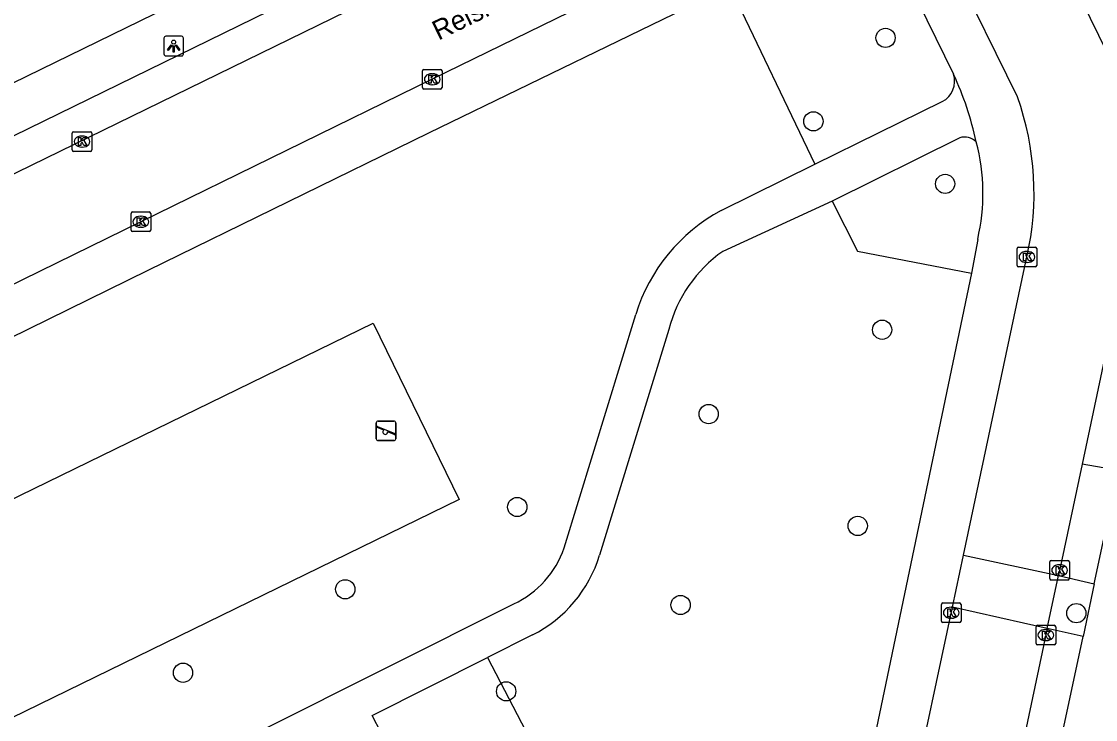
# Model space of a CAD drawing. Extents: x 160457 to 162082, y 388340 to 389736.
# Drawn here: x 161547.9 to 161602.5, y 388518.7 to 388554.3 of the extents above; entities that cross this region are included whole.
import ezdxf

# ---------------------------------------------------------------- set-up
doc = ezdxf.new("R2010")
doc.units = 0
for name, color, linetype in [('IMGEO_Boom', 7, 'Continuous'), ('IMGEO_Groenvoorziening', 7, 'Continuous'), ('IMGEO_Kolk', 7, 'Continuous'), ('IMGEO_Lichtpunt', 7, 'Continuous'), ('IMGEO_Openbare_ruimte_label', 7, 'Continuous'), ('IMGEO_Parkeervlak_open', 7, 'Continuous'), ('IMGEO_Rijbaan_lokaal_open', 7, 'Continuous'), ('IMGEO_Speelvoorziening', 7, 'Continuous'), ('IMGEO_Voetpad_halfverhard', 7, 'Continuous'), ('IMGEO_Voetpad_open', 7, 'Continuous')]:
    doc.layers.add(name, color=color, linetype=linetype)

msp = doc.modelspace()

# ---------------------------------------------------------------- linework, layer by layer
at = {"layer": 'IMGEO_Boom'}
for centre in [(161591.845, 388553.42), (161588.171, 388549.172), (161594.877, 388545.991), (161591.67, 388538.565), (161582.838, 388534.273), (161573.095, 388529.541), (161590.428, 388528.579), (161564.339, 388525.354), (161581.41, 388524.554), (161601.558, 388524.139), (161556.081, 388521.106), (161572.531, 388520.159)]:
    msp.add_circle(centre, 0.489, dxfattribs=at)
at = {"layer": 'IMGEO_Groenvoorziening'}
for points in [[(161583.909, 388556.036), (161588.246, 388546.985)], [(161589.131, 388545.103), (161590.412, 388542.569), (161596.212, 388541.437)], [(161542.954, 388527.781), (161565.752, 388538.905), (161570.138, 388529.918), (161547.339, 388518.793), (161542.954, 388527.781)], [(161571.579, 388521.879), (161573.962, 388517.31), (161571.855, 388512.941), (161559.66, 388506.909)]]:
    msp.add_lwpolyline(points, dxfattribs=at)
at = {"layer": 'IMGEO_Kolk'}
for p, q in [((161568.34, 388551.816), (161569.192, 388551.816)), ((161568.265, 388550.89), (161568.265, 388551.742)), ((161568.753, 388551.596), (161568.778, 388551.596)), ((161569.266, 388551.742), (161569.266, 388550.89)), ((161569.192, 388550.816), (161568.34, 388550.816)), ((161568.776, 388551.036), (161568.751, 388551.036)), ((161550.436, 388547.717), (161550.436, 388548.569)), ((161550.511, 388548.643), (161551.363, 388548.643)), ((161551.437, 388548.569), (161551.437, 388547.717)), ((161550.924, 388548.423), (161550.949, 388548.423)), ((161551.363, 388547.643), (161550.511, 388547.643)), ((161550.947, 388547.863), (161550.922, 388547.863)), ((161553.432, 388543.637), (161553.432, 388544.489)), ((161553.507, 388544.563), (161554.359, 388544.563)), ((161553.92, 388544.343), (161553.945, 388544.343)), ((161554.433, 388544.489), (161554.433, 388543.637)), ((161553.943, 388543.783), (161553.918, 388543.783)), ((161554.359, 388543.563), (161553.507, 388543.563)), ((161598.541, 388541.843), (161598.541, 388542.695)), ((161598.616, 388542.769), (161599.468, 388542.769)), ((161599.029, 388542.549), (161599.054, 388542.549)), ((161599.542, 388542.695), (161599.542, 388541.843)), ((161599.052, 388541.989), (161599.027, 388541.989)), ((161599.468, 388541.769), (161598.616, 388541.769)), ((161600.204, 388525.896), (161600.204, 388526.748)), ((161600.279, 388526.822), (161601.131, 388526.822)), ((161601.205, 388526.748), (161601.205, 388525.896)), ((161600.692, 388526.602), (161600.717, 388526.602)), ((161601.131, 388525.822), (161600.279, 388525.822)), ((161600.715, 388526.042), (161600.69, 388526.042)), ((161594.689, 388523.733), (161594.689, 388524.585)), ((161594.764, 388524.659), (161595.616, 388524.659)), ((161595.69, 388524.585), (161595.69, 388523.733)), ((161595.177, 388524.439), (161595.202, 388524.439)), ((161595.616, 388523.659), (161594.764, 388523.659)), ((161595.2, 388523.879), (161595.175, 388523.879)), ((161599.505, 388522.596), (161599.505, 388523.448)), ((161599.58, 388523.522), (161600.432, 388523.522)), ((161600.506, 388523.448), (161600.506, 388522.596)), ((161599.993, 388523.302), (161600.018, 388523.302)), ((161600.432, 388522.522), (161599.58, 388522.522)), ((161600.016, 388522.742), (161599.991, 388522.742))]:
    msp.add_line(p, q, dxfattribs=at)
for points in [[(161568.34, 388551.816), (161569.192, 388551.816)], [(161568.265, 388550.89), (161568.265, 388551.742)], [(161568.586, 388551.516), (161568.709, 388551.516), (161568.709, 388551.365), (161568.839, 388551.516), (161569.003, 388551.516), (161568.857, 388551.365), (161569.01, 388551.116), (161568.858, 388551.116), (161568.773, 388551.28), (161568.709, 388551.213), (161568.709, 388551.116), (161568.586, 388551.116), (161568.586, 388551.516)], [(161569.266, 388551.742), (161569.266, 388550.89)], [(161569.192, 388550.816), (161568.34, 388550.816)], [(161550.436, 388547.717), (161550.436, 388548.569)], [(161550.511, 388548.643), (161551.363, 388548.643)], [(161551.437, 388548.569), (161551.437, 388547.717)], [(161550.757, 388548.343), (161550.88, 388548.343), (161550.88, 388548.192), (161551.01, 388548.343), (161551.174, 388548.343), (161551.028, 388548.192), (161551.181, 388547.943), (161551.029, 388547.943), (161550.944, 388548.107), (161550.88, 388548.04), (161550.88, 388547.943), (161550.757, 388547.943), (161550.757, 388548.343)], [(161551.363, 388547.643), (161550.511, 388547.643)], [(161553.432, 388543.637), (161553.432, 388544.489)], [(161553.507, 388544.563), (161554.359, 388544.563)], [(161553.753, 388544.263), (161553.876, 388544.263), (161553.876, 388544.112), (161554.006, 388544.263), (161554.17, 388544.263), (161554.024, 388544.112), (161554.177, 388543.863), (161554.025, 388543.863), (161553.94, 388544.027), (161553.876, 388543.96), (161553.876, 388543.863), (161553.753, 388543.863), (161553.753, 388544.263)], [(161554.433, 388544.489), (161554.433, 388543.637)], [(161554.359, 388543.563), (161553.507, 388543.563)], [(161598.541, 388541.843), (161598.541, 388542.695)], [(161598.616, 388542.769), (161599.468, 388542.769)], [(161599.542, 388542.695), (161599.542, 388541.843)], [(161598.862, 388542.469), (161598.985, 388542.469), (161598.985, 388542.318), (161599.115, 388542.469), (161599.279, 388542.469), (161599.133, 388542.318), (161599.286, 388542.069), (161599.134, 388542.069), (161599.049, 388542.233), (161598.985, 388542.166), (161598.985, 388542.069), (161598.862, 388542.069), (161598.862, 388542.469)], [(161599.468, 388541.769), (161598.616, 388541.769)], [(161600.204, 388525.896), (161600.204, 388526.748)], [(161600.279, 388526.822), (161601.131, 388526.822)], [(161601.205, 388526.748), (161601.205, 388525.896)], [(161600.525, 388526.522), (161600.648, 388526.522), (161600.648, 388526.371), (161600.778, 388526.522), (161600.942, 388526.522), (161600.796, 388526.371), (161600.949, 388526.122), (161600.797, 388526.122), (161600.712, 388526.286), (161600.648, 388526.219), (161600.648, 388526.122), (161600.525, 388526.122), (161600.525, 388526.522)], [(161601.131, 388525.822), (161600.279, 388525.822)], [(161594.689, 388523.733), (161594.689, 388524.585)], [(161594.764, 388524.659), (161595.616, 388524.659)], [(161595.69, 388524.585), (161595.69, 388523.733)], [(161595.01, 388524.359), (161595.133, 388524.359), (161595.133, 388524.208), (161595.263, 388524.359), (161595.427, 388524.359), (161595.281, 388524.208), (161595.434, 388523.959), (161595.282, 388523.959), (161595.197, 388524.123), (161595.133, 388524.056), (161595.133, 388523.959), (161595.01, 388523.959), (161595.01, 388524.359)], [(161595.616, 388523.659), (161594.764, 388523.659)], [(161599.505, 388522.596), (161599.505, 388523.448)], [(161599.58, 388523.522), (161600.432, 388523.522)], [(161600.506, 388523.448), (161600.506, 388522.596)], [(161599.826, 388523.222), (161599.949, 388523.222), (161599.949, 388523.071), (161600.079, 388523.222), (161600.243, 388523.222), (161600.097, 388523.071), (161600.25, 388522.822), (161600.098, 388522.822), (161600.013, 388522.986), (161599.949, 388522.919), (161599.949, 388522.822), (161599.826, 388522.822), (161599.826, 388523.222)], [(161600.432, 388522.522), (161599.58, 388522.522)]]:
    msp.add_lwpolyline(points, dxfattribs=at)
for centre, start, end in [((161568.342, 388551.74), 91.552, 178.448), ((161568.342, 388551.74), 91.552, 178.448), ((161569.19, 388551.74), 1.552, 88.448), ((161569.19, 388551.74), 1.552, 88.448), ((161568.342, 388550.892), 181.552, 268.448), ((161568.342, 388550.892), 181.552, 268.448), ((161569.19, 388550.892), 271.552, 358.448), ((161569.19, 388550.892), 271.552, 358.448), ((161550.513, 388548.567), 91.552, 178.448), ((161550.513, 388548.567), 91.552, 178.448), ((161551.361, 388548.567), 1.552, 88.448), ((161551.361, 388548.567), 1.552, 88.448), ((161550.513, 388547.719), 181.552, 268.448), ((161550.513, 388547.719), 181.552, 268.448), ((161551.361, 388547.719), 271.552, 358.448), ((161551.361, 388547.719), 271.552, 358.448), ((161553.509, 388544.487), 91.552, 178.448), ((161553.509, 388544.487), 91.552, 178.448), ((161554.357, 388544.487), 1.552, 88.448), ((161554.357, 388544.487), 1.552, 88.448), ((161553.509, 388543.639), 181.552, 268.448), ((161553.509, 388543.639), 181.552, 268.448), ((161554.357, 388543.639), 271.552, 358.448), ((161554.357, 388543.639), 271.552, 358.448), ((161598.618, 388542.693), 91.552, 178.448), ((161598.618, 388542.693), 91.552, 178.448), ((161599.466, 388542.693), 1.552, 88.448), ((161599.466, 388542.693), 1.552, 88.448), ((161598.618, 388541.845), 181.552, 268.448), ((161598.618, 388541.845), 181.552, 268.448), ((161599.466, 388541.845), 271.552, 358.448), ((161599.466, 388541.845), 271.552, 358.448), ((161600.281, 388526.746), 91.552, 178.448), ((161600.281, 388526.746), 91.552, 178.448), ((161601.129, 388526.746), 1.552, 88.448), ((161601.129, 388526.746), 1.552, 88.448), ((161600.281, 388525.898), 181.552, 268.448), ((161600.281, 388525.898), 181.552, 268.448), ((161601.129, 388525.898), 271.552, 358.448), ((161601.129, 388525.898), 271.552, 358.448), ((161594.766, 388524.583), 91.552, 178.448), ((161594.766, 388524.583), 91.552, 178.448), ((161595.614, 388524.583), 1.552, 88.448), ((161595.614, 388524.583), 1.552, 88.448), ((161594.766, 388523.735), 181.552, 268.448), ((161594.766, 388523.735), 181.552, 268.448), ((161595.614, 388523.735), 271.552, 358.448), ((161595.614, 388523.735), 271.552, 358.448), ((161599.582, 388523.446), 91.552, 178.448), ((161599.582, 388523.446), 91.552, 178.448), ((161600.43, 388523.446), 1.552, 88.448), ((161600.43, 388523.446), 1.552, 88.448), ((161599.582, 388522.598), 181.552, 268.448), ((161599.582, 388522.598), 181.552, 268.448), ((161600.43, 388522.598), 271.552, 358.448), ((161600.43, 388522.598), 271.552, 358.448)]:
    msp.add_arc(centre, 0.0765, start, end, dxfattribs=at)
for centre, major_axis, ratio, start_param, end_param in [((161568.752, 388551.316), (-0.387, 0.002), 0.722429, 4.712389, 7.853982), ((161568.777, 388551.316), (-0.39, 0.002), 0.717154, 1.570796, 4.712389), ((161550.923, 388548.143), (-0.387, 0.002), 0.722429, 4.712389, 7.853982), ((161550.948, 388548.143), (-0.39, 0.002), 0.717154, 1.570796, 4.712389), ((161553.919, 388544.063), (-0.387, 0.002), 0.722429, 4.712389, 7.853982), ((161553.944, 388544.063), (-0.39, 0.002), 0.717154, 1.570796, 4.712389), ((161599.028, 388542.269), (-0.387, 0.002), 0.722429, 4.712389, 7.853982), ((161599.053, 388542.269), (-0.39, 0.002), 0.717154, 1.570796, 4.712389), ((161600.691, 388526.322), (-0.387, 0.002), 0.722429, 4.712389, 7.853982), ((161600.716, 388526.322), (-0.39, 0.002), 0.717154, 1.570796, 4.712389), ((161595.176, 388524.159), (-0.387, 0.002), 0.722429, 4.712389, 7.853982), ((161595.201, 388524.159), (-0.39, 0.002), 0.717154, 1.570796, 4.712389), ((161599.992, 388523.022), (-0.387, 0.002), 0.722429, 4.712389, 7.853982), ((161600.017, 388523.022), (-0.39, 0.002), 0.717154, 1.570796, 4.712389)]:
    msp.add_ellipse(centre, major_axis=major_axis, ratio=ratio, start_param=start_param, end_param=end_param, dxfattribs=at)
at = {"layer": 'IMGEO_Lichtpunt'}
for p, q in [((161556.008, 388553.503), (161555.2, 388553.503)), ((161556.008, 388553.503), (161555.2, 388553.503)), ((161555.106, 388553.408), (161555.106, 388552.601)), ((161555.106, 388553.408), (161555.106, 388552.601)), ((161556.102, 388552.601), (161556.102, 388553.408)), ((161556.102, 388552.601), (161556.102, 388553.408)), ((161555.2, 388552.507), (161556.008, 388552.507)), ((161555.2, 388552.507), (161556.008, 388552.507))]:
    msp.add_line(p, q, dxfattribs=at)
for points in [[(161555.48, 388553.072), (161555.519, 388553.044), (161555.331, 388552.782), (161555.293, 388552.809), (161555.48, 388553.072)], [(161555.582, 388553.024), (161555.629, 388553.024), (161555.629, 388552.702), (161555.582, 388552.702), (161555.582, 388553.024)], [(161555.692, 388553.044), (161555.73, 388553.071), (161555.917, 388552.809), (161555.878, 388552.781), (161555.692, 388553.044)]]:
    msp.add_lwpolyline(points, dxfattribs=at)
msp.add_circle((161555.605, 388553.206), 0.0994, dxfattribs=at)
for centre, start, end in [((161555.2, 388553.408), 90, 180), ((161555.2, 388553.408), 90, 180), ((161556.008, 388553.408), 0, 90), ((161556.008, 388553.408), 0, 90), ((161555.2, 388552.601), 180, 270), ((161555.2, 388552.601), 180, 270), ((161556.008, 388552.601), 270, 0), ((161556.008, 388552.601), 270, 360)]:
    msp.add_arc(centre, 0.0946, start, end, dxfattribs=at)
at = {"layer": 'IMGEO_Parkeervlak_open'}
for points in [[(161603.701, 388531.406), (161601.848, 388531.731)], [(161600.647, 388526.05), (161602.471, 388525.635)], [(161601.898, 388522.95), (161600.077, 388523.354)]]:
    msp.add_lwpolyline(points, dxfattribs=at)
at = {"layer": 'IMGEO_Rijbaan_lokaal_open'}
for points in [[(161533.717, 388539.791), (161584.154, 388564.432)], [(161586.376, 388559.899), (161582.714, 388558.135), (161568.762, 388551.317), (161553.928, 388544.064), (161535.879, 388535.215)], [(161600.578, 388557.865), (161603.112, 388552.693), (161603.196, 388552.53)], [(161598.561, 388550.414), (161595.293, 388557.096), (161595.15, 388557.346)], [(161595.812, 388527.098), (161599.039, 388542.269)], [(161603.036, 388537.347), (161601.848, 388531.731)], [(161601.848, 388531.731), (161600.647, 388526.05)], [(161595.246, 388524.436), (161595.812, 388527.098)], [(161595.812, 388527.098), (161600.647, 388526.05)], [(161600.077, 388523.354), (161600.647, 388526.05)], [(161590.446, 388502.015), (161591.002, 388504.564), (161595.246, 388524.436)], [(161600.077, 388523.354), (161595.246, 388524.436)], [(161600.077, 388523.354), (161598.703, 388516.856)]]:
    msp.add_lwpolyline(points, dxfattribs=at)
msp.add_arc((161584.764, 388545.518), 14.64, 347.1788, 19.5384, dxfattribs=at)
at = {"layer": 'IMGEO_Speelvoorziening'}
for p, q in [((161565.916, 388533.019), (161565.916, 388533.819)), ((161565.916, 388533.819), (161565.916, 388533.019)), ((161566.016, 388533.919), (161566.806, 388533.919)), ((161566.806, 388533.919), (161566.016, 388533.919)), ((161566.906, 388533.819), (161566.906, 388533.019)), ((161566.906, 388533.019), (161566.906, 388533.819)), ((161566.299, 388533.447), (161565.96, 388533.584)), ((161565.985, 388533.644), (161566.861, 388533.291)), ((161566.837, 388533.231), (161566.497, 388533.368)), ((161566.806, 388532.919), (161566.016, 388532.919)), ((161566.016, 388532.919), (161566.806, 388532.919))]:
    msp.add_line(p, q, dxfattribs=at)
for centre, radius, start, end in [((161566.016, 388533.819), 0.1, 90, 180), ((161566.016, 388533.819), 0.1, 90, 180), ((161566.806, 388533.819), 0.1, 0, 90), ((161566.806, 388533.819), 0.1, 360, 90), ((161565.973, 388533.614), 0.0327, 68.078, 248.078), ((161566.378, 388533.357), 0.12, 130.9928, 5.1632), ((161566.849, 388533.261), 0.0327, 248.078, 68.078), ((161566.016, 388533.019), 0.1, 180, 270), ((161566.016, 388533.019), 0.1, 180, 270), ((161566.806, 388533.019), 0.1, 270, 0), ((161566.806, 388533.019), 0.1, 270, 0)]:
    msp.add_arc(centre, radius, start, end, dxfattribs=at)
at = {"layer": 'IMGEO_Voetpad_halfverhard'}
for points in [[(161588.246, 388546.985), (161594.731, 388550.181)], [(161595.619, 388548.339), (161589.131, 388545.103)], [(161583.478, 388544.635), (161588.246, 388546.985)], [(161589.131, 388545.103), (161583.561, 388542.554)], [(161575.485, 388527.462), (161579.128, 388539.339)], [(161580.811, 388538.581), (161577.289, 388527.094)], [(161553.594, 388514.921), (161572.928, 388524.607)], [(161573.866, 388523.028), (161571.579, 388521.879)], [(161557.311, 388514.723), (161562.117, 388517.124), (161562.591, 388516.24), (161566.164, 388518.041), (161565.714, 388518.931), (161571.579, 388521.879)]]:
    msp.add_lwpolyline(points, dxfattribs=at)
for centre, radius, start, end in [((161594.197, 388551.216), 1.165, 297.2901, 17.6636), ((161595.857, 388547.513), 0.859, 45.4805, 106.0622), ((161587.734, 388536.704), 9.001, 118.2226, 162.9798), ((161587.565, 388536.844), 6.974, 125.04, 165.5801), ((161570.806, 388529.08), 4.95, 295.3772, 340.9262), ((161570.834, 388529.055), 6.747, 296.71, 343.1047)]:
    msp.add_arc(centre, radius, start, end, dxfattribs=at)
at = {"layer": 'IMGEO_Voetpad_open'}
for points in [[(161535.207, 388542.463), (161583.38, 388566.01)], [(161571.22, 388562.761), (161532.205, 388543.696)], [(161592.148, 388558.016), (161595.307, 388551.57)], [(161472.342, 388501.316), (161500, 388514.916), (161506.65, 388518.184), (161554.308, 388541.602), (161568.602, 388548.586), (161583.909, 388556.036)], [(161596.534, 388543.166), (161596.212, 388541.437)], [(161596.212, 388541.437), (161588.131, 388502.707)], [(161602.471, 388525.635), (161603.701, 388531.406)], [(161602.471, 388525.635), (161601.898, 388522.95)], [(161600.565, 388516.696), (161601.898, 388522.95)]]:
    msp.add_lwpolyline(points, dxfattribs=at)
for centre, radius, start, end in [((161580.948, 388544.852), 15.852, 11.9176, 25.0721), ((161586.573, 388545.496), 10.23, 346.8349, 14.8977)]:
    msp.add_arc(centre, radius, start, end, dxfattribs=at)

# ---------------------------------------------------------------- texts
at = {"layer": 'IMGEO_Openbare_ruimte_label'}
msp.add_text('Reiskameraad', height=1, rotation=26.0272, dxfattribs=at).set_placement((161569.082, 388553.275))

doc.saveas('drawing.dxf')
